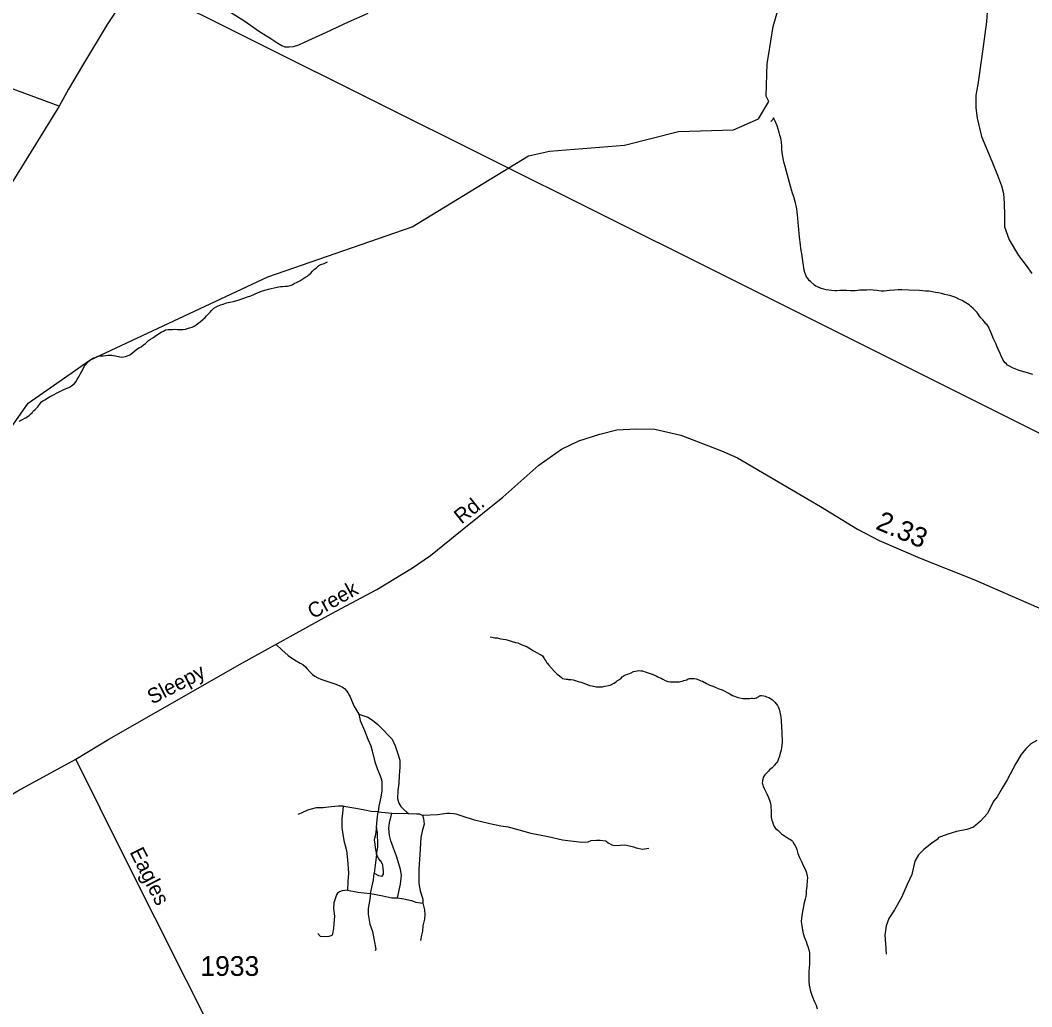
# Model space of a CAD drawing. Extents: x 2206922 to 2357709, y 510027 to 673830.
# Drawn here: x 2298613 to 2305011, y 552773 to 559014 of the extents above; entities that cross this region are included whole.
import ezdxf

# ---------------------------------------------------------------- set-up
doc = ezdxf.new("R2010")
doc.units = 0
for name, color, linetype in [('Exist Hydrographic Creek Single Shore', 7, 'Continuous'), ('Exist Hydrographic Misc Water Feature', 7, 'Continuous'), ('Exist Road Non-System Type 51', 7, 'Continuous'), ('Exist Road Secondary Mileage Hundredths English Label', 7, 'Continuous'), ('Exist Road Secondary Type 51 Attributed', 7, 'Continuous'), ('Exist Road Secondary Type 51 Label', 7, 'Continuous'), ('Exist Road Secondary Type 51 Number Label', 7, 'Continuous'), ('Exist Utilities Electrical Transmission Line', 7, 'Continuous')]:
    doc.layers.add(name, color=color, linetype=linetype)

msp = doc.modelspace()

# ---------------------------------------------------------------- linework, layer by layer
at = {"layer": 'Exist Hydrographic Creek Single Shore'}
for points in [[(2303331.2, 558532.5), (2303337.1, 558739.5), (2303345.1, 558789), (2303376.1, 558974), (2303409.1, 559090.1)], [(2298541, 556416.2), (2298663, 556591.8), (2299052, 556863.4), (2300179.1, 557391.2), (2301091, 557707), (2301828.2, 558156.8), (2301961, 558185.1), (2302435.1, 558223.9), (2302776.1, 558309.9), (2303125.1, 558320.7), (2303283.2, 558389.4), (2303348.2, 558500.4), (2303331.2, 558532.5)]]:
    msp.add_lwpolyline(points, dxfattribs=at)
at = {"layer": 'Exist Hydrographic Misc Water Feature'}
for points in [[(2303376.9, 558396.7), (2303372.8, 558386.8), (2303361.1, 558372.8)], [(2303603.5, 557367.9), (2303595.9, 557377.5), (2303587.3, 557389.8), (2303581.6, 557401.6), (2303575.2, 557417.6), (2303571.3, 557431.5), (2303568.6, 557449.4), (2303566.4, 557461.5), (2303564.5, 557475.6), (2303556.1, 557537.2), (2303553.5, 557555.1), (2303551.4, 557573.2), (2303549.4, 557591), (2303547.3, 557609.1), (2303544.6, 557626.9), (2303542.8, 557641), (2303536, 557713), (2303533.8, 557734.8), (2303531.5, 557764.8), (2303529.5, 557780.9), (2303527.4, 557798.7), (2303525.2, 557820.9), (2303520.7, 557842.7), (2303516.6, 557858.7), (2303512.5, 557872.7), (2303506.3, 557896.3), (2303497.9, 557920.3), (2303491.3, 557940.3), (2303466.7, 558034.1), (2303460.4, 558057.7), (2303452.2, 558087.7), (2303445.6, 558109.8), (2303441.7, 558129.5), (2303437.4, 558151.6), (2303433.3, 558175.4), (2303431, 558197.6), (2303430.4, 558217.5), (2303428.4, 558243.4), (2303423.9, 558267.6), (2303417.9, 558287.6), (2303413.6, 558303.2), (2303407.7, 558325.2), (2303401.1, 558345.2), (2303395.4, 558361.1), (2303389, 558375), (2303376.9, 558396.7)], [(2299814.1, 557167.2), (2299821.7, 557177.4), (2299837.7, 557191.6), (2299859.7, 557205.7), (2299879.8, 557214.1), (2299897.4, 557218.3), (2299917.1, 557226.3), (2299939, 557230.7), (2299961, 557234.7), (2299997, 557245), (2300050.8, 557263.7), (2300071.1, 557270), (2300118.6, 557290.4), (2300146.1, 557302.9), (2300168.5, 557308.9), (2300182.4, 557313.3), (2300200, 557317.5), (2300238, 557326), (2300258.1, 557329.8), (2300271.8, 557330.2), (2300287.8, 557332.2), (2300304, 557332.2), (2300319.8, 557334.7), (2300331.9, 557340.6), (2300346, 557349), (2300363.5, 557356.9), (2300381.3, 557365.2), (2300399.6, 557377.4), (2300413.3, 557385.5), (2300428.9, 557395.7), (2300439.3, 557403.9), (2300451, 557413.9), (2300460.9, 557426.2), (2300474.8, 557438.3), (2300484.4, 557446.2), (2300502.1, 557462.6), (2300514.2, 557468.5), (2300534.3, 557474.8), (2300556, 557485.3)], [(2305017.3, 556773.5), (2304997, 556779.4), (2304985.3, 556782.7), (2304931.4, 556798.5), (2304910.9, 556806.1), (2304901.1, 556810), (2304888.8, 556815.9), (2304874.8, 556823.7), (2304858.6, 556831.4), (2304850.6, 556839.5), (2304842.8, 556845.5), (2304834.4, 556857.3), (2304828.5, 556867.2), (2304816.2, 556895), (2304811.9, 556905), (2304799.4, 556932.8), (2304791.4, 556952.7), (2304785.2, 556964.9), (2304777.2, 556980.7), (2304768.8, 556998.6), (2304761, 557018.4), (2304752.8, 557040.4), (2304746.7, 557054.3), (2304742.4, 557064.2), (2304738.5, 557074.2), (2304730.3, 557086), (2304721.6, 557094.1), (2304711.8, 557105.7), (2304702, 557117.8), (2304689.7, 557131.7), (2304681.7, 557141.5), (2304673.5, 557151.3), (2304665.7, 557165.4), (2304653.2, 557177), (2304641.1, 557191), (2304626.7, 557202.9), (2304614.8, 557212.8), (2304594.7, 557226.8), (2304570.5, 557240.2), (2304550.4, 557250.1), (2304530.5, 557259.9), (2304512.7, 557265.5), (2304494, 557271.5), (2304480.3, 557275.2), (2304462.3, 557279.2), (2304440.3, 557284.9), (2304422.3, 557288.8), (2304402, 557292.3), (2304360.3, 557299.8), (2304338.2, 557299.9), (2304320.2, 557301.4), (2304301.7, 557303.3), (2304233.8, 557306.6), (2304189.9, 557308), (2304166.2, 557307.9), (2304144, 557305.6), (2304110.2, 557303.4), (2304094, 557301), (2304078.2, 557300.9), (2304058.3, 557300.7), (2304032.1, 557304.6), (2304008.1, 557306.1), (2303988, 557308), (2303968.1, 557305.7), (2303951.9, 557305.7), (2303922.1, 557305.3), (2303909.8, 557303.1), (2303894.5, 557303), (2303878.5, 557301), (2303864.3, 557302.7), (2303839.9, 557304.3), (2303814.5, 557304.1), (2303798.3, 557304.1), (2303778.4, 557301.8), (2303766.3, 557301.6), (2303744.6, 557303.3), (2303710.1, 557308.9), (2303696, 557313), (2303680, 557316.6), (2303656.2, 557326.3), (2303646.1, 557332.3), (2303636.1, 557338.3), (2303612.1, 557360.1), (2303603.5, 557367.9)], [(2298606, 556476.8), (2298614, 556480.9), (2298622.2, 556487), (2298625.9, 556488.8), (2298635.5, 556493.1), (2298640, 556496.8), (2298648, 556498.9), (2298659.5, 556507.3), (2298669.9, 556513.4), (2298679.6, 556523.3), (2298687.6, 556529.5), (2298693.3, 556539.5), (2298699.1, 556545.9), (2298707.3, 556551.6), (2298713, 556558), (2298723.3, 556567.8), (2298738.8, 556590.2), (2298746.8, 556600), (2298756.3, 556606.2), (2298768.4, 556612.5), (2298798.3, 556630.7), (2298818.2, 556642.7), (2298850.2, 556659), (2298863.5, 556665.5), (2298879.7, 556673.6), (2298887.7, 556677.7), (2298923.6, 556692.2), (2298931.6, 556696.3), (2298937.3, 556700.3), (2298955.4, 556716.2), (2298963.4, 556726.3), (2298973, 556740.7), (2298982.9, 556758.7), (2298990.8, 556774.5), (2299012.2, 556813), (2299018.1, 556823.1), (2299024.1, 556831.1), (2299030.2, 556839.1), (2299039.9, 556851.1), (2299046, 556857), (2299059.5, 556867.2), (2299075.5, 556877.3), (2299085.8, 556879.4), (2299103.2, 556887.7), (2299125.4, 556890.1), (2299137.3, 556890.3), (2299153.5, 556892.3), (2299169.5, 556894.4), (2299181.3, 556894.6), (2299191.6, 556894.7), (2299203.3, 556893), (2299215.2, 556891.2), (2299243.1, 556885.3), (2299253.5, 556883.4), (2299265.4, 556883.6), (2299279.4, 556885.6), (2299295.4, 556892.1), (2299305.2, 556897.9), (2299323, 556910.2), (2299336.8, 556922.3), (2299350.9, 556932.4), (2299366.5, 556942.6), (2299376.6, 556948.8), (2299392.5, 556961), (2299404.2, 556969), (2299414.5, 556977.1), (2299418.4, 556981), (2299424.1, 556987), (2299436.2, 556995.4), (2299451.8, 557005.6), (2299466, 557015.6), (2299481.5, 557025.8), (2299503.5, 557040), (2299519.5, 557046.1), (2299531.4, 557054.4), (2299549.2, 557056.6), (2299561.1, 557056.8), (2299575.2, 557056.7), (2299591.2, 557058.8), (2299607, 557057.2), (2299625.5, 557057.3), (2299643.3, 557057.5), (2299657.3, 557059.8), (2299671.2, 557063.8), (2299683.3, 557068), (2299699.3, 557072.1), (2299713, 557078.2), (2299724.7, 557086.6), (2299751, 557106.5), (2299768.6, 557120.9), (2299782.6, 557133), (2299790.1, 557143.2), (2299802, 557155.2), (2299814.1, 557167.2)], [(2301585.2, 555113.4), (2301615.3, 555107.7), (2301629, 555106), (2301637, 555104), (2301651.4, 555100.2), (2301667.2, 555098.2), (2301685.2, 555096.7), (2301705.1, 555090.9), (2301725.4, 555083), (2301745.3, 555077.1), (2301761.1, 555075.5), (2301777.3, 555067.4), (2301791.7, 555061.6), (2301805.6, 555055.9), (2301819.3, 555050.2), (2301839.6, 555038.2), (2301859.7, 555024.6), (2301882.1, 555012.7), (2301898.1, 555004.6), (2301910.2, 554997.1), (2301916.1, 554993), (2301919.8, 554987.2), (2301926.4, 554977.3), (2301928.2, 554971.3), (2301936.2, 554963.2), (2301944.6, 554949.4), (2301948.3, 554943.6), (2301956.9, 554933.4), (2301973.1, 554915.9), (2301993.2, 554893.8), (2302009.2, 554878), (2302023.4, 554866.2), (2302035.9, 554856.6), (2302043.9, 554850.5), (2302053.3, 554846.6), (2302065.8, 554844.8), (2302075.7, 554844.9), (2302079.5, 554842.7), (2302089.8, 554843.2), (2302097.8, 554843.2), (2302109.9, 554841.4), (2302123.6, 554837.3), (2302135.7, 554833.4), (2302147.8, 554829.6), (2302161.6, 554825.9), (2302171.6, 554821.9), (2302187.6, 554815.9), (2302214.1, 554806.2), (2302230.1, 554802.6), (2302248.1, 554798.7), (2302256.3, 554797), (2302262.3, 554797), (2302266.1, 554796.8), (2302272.1, 554797.1), (2302282.3, 554797.2), (2302295.9, 554797.2), (2302309.8, 554801.5), (2302323.8, 554803.5), (2302333.8, 554805.6), (2302344.1, 554807.7), (2302351.9, 554811.8), (2302359.9, 554815.9), (2302369.9, 554820.1), (2302377.7, 554826.2), (2302383.8, 554830.1), (2302391.6, 554836.3), (2302403.1, 554844.3), (2302413.4, 554852.4), (2302421.2, 554860.6), (2302433.1, 554868.5), (2302441.1, 554872.6), (2302455.4, 554876.9), (2302477.1, 554885), (2302492.9, 554893.2), (2302504.8, 554895.4), (2302514.9, 554897.6), (2302522.9, 554899.6), (2302538.7, 554897.6), (2302548.9, 554897.7), (2302559, 554893.8), (2302610.8, 554876.6), (2302635.2, 554866.9), (2302646.9, 554861.1), (2302655.1, 554857), (2302667.4, 554851.1), (2302677.1, 554845.2), (2302693.3, 554837.5), (2302709.3, 554829.8), (2302723.4, 554827.7), (2302735.3, 554827.9), (2302745.1, 554828), (2302753.4, 554828), (2302763.4, 554828.1), (2302773.2, 554828.3), (2302781.4, 554828.3), (2302789.4, 554830.7), (2302797.4, 554832.7), (2302805.4, 554834.8), (2302811.2, 554836.7), (2302829.4, 554840.9)], [(2302829.4, 554840.9), (2302838.9, 554847.2), (2302846.9, 554849.3), (2302861.4, 554849.5), (2302874.9, 554849.5), (2302889.1, 554847.7), (2302905.1, 554841.7), (2302917.4, 554835.8), (2302929.5, 554831.9), (2302953.1, 554818.2), (2302969.7, 554810.4), (2302975.6, 554808.3), (2302987.9, 554802.5), (2303003.9, 554796.8), (2303031.8, 554785.3), (2303047.8, 554779.2), (2303062.2, 554773.4), (2303070, 554769.4), (2303083.9, 554761.6), (2303094.1, 554756.1), (2303107.9, 554747.9), (2303118.1, 554742.3), (2303130.2, 554738.1), (2303142.3, 554734.2), (2303154.4, 554730.3), (2303172.5, 554724.8), (2303184.6, 554722.6), (2303188.5, 554722.8), (2303198.1, 554722.9), (2303210.6, 554723.1), (2303226.2, 554723.1), (2303236.5, 554725.3), (2303244, 554725.4), (2303254.3, 554723.4), (2303262.5, 554725.8), (2303269.9, 554727.6), (2303276.2, 554731.9), (2303282, 554733.8), (2303288.1, 554739.8), (2303292.4, 554740), (2303298.2, 554742), (2303302.1, 554742.2), (2303316.2, 554740.1), (2303324, 554738.5), (2303334.1, 554734.5), (2303348.4, 554728.7), (2303358, 554722.8), (2303370.4, 554714.9), (2303378.1, 554708.8), (2303386.3, 554701.1), (2303402.5, 554679.2), (2303406.9, 554671.3), (2303412.6, 554655.4), (2303421.6, 554617.5), (2303423.5, 554605.5), (2303425.7, 554583.7), (2303430.6, 554505.5), (2303432.9, 554447.6), (2303431.3, 554427.5), (2303425.5, 554395.5), (2303420, 554377.7), (2303416.3, 554357.6), (2303408.5, 554341.3), (2303402.3, 554325.2), (2303396.8, 554317.1), (2303392.7, 554311.2), (2303384.7, 554301.1), (2303380.6, 554297.3), (2303376.9, 554292.9), (2303368.9, 554285.3), (2303353.3, 554271), (2303345.1, 554262.9), (2303333.4, 554250.9), (2303329.3, 554246.6), (2303323.2, 554240.6), (2303319.1, 554234.4), (2303313.3, 554222.6), (2303309.7, 554210.6), (2303307.8, 554204.4), (2303307.6, 554198.4), (2303306, 554190.5), (2303308.4, 554184.5), (2303310.1, 554176.5), (2303312.1, 554168.5), (2303318.7, 554154.5), (2303324.4, 554140.7), (2303334.7, 554120.9), (2303346.8, 554096.8), (2303355.2, 554073.2), (2303359.3, 554059.2), (2303361.1, 554047.1), (2303361.5, 554039), (2303361.5, 554031.3), (2303361.9, 554019), (2303362.2, 554007.3), (2303361.9, 553983.4), (2303361.9, 553973.2), (2303364.6, 553963.1), (2303366.3, 553953.1), (2303370.6, 553943.1)], [(2303370.6, 553943.1), (2303374.7, 553929.1), (2303381, 553913.2), (2303390.9, 553901.6), (2303405, 553889.7), (2303417.1, 553877.8), (2303427.4, 553867.7), (2303435.4, 553862), (2303441.5, 553857.9), (2303453.8, 553850.3), (2303465.7, 553842.4), (2303477.6, 553834.6), (2303485.8, 553830.5), (2303493.8, 553824.9), (2303497.7, 553820.6), (2303499.9, 553816.6), (2303507.9, 553802.8), (2303512, 553794.9), (2303520, 553781.1), (2303524.3, 553769.1), (2303532.3, 553743.2), (2303543, 553717.3), (2303557.2, 553687.6), (2303563.5, 553671.6), (2303579.7, 553639.5), (2303585.9, 553619.6), (2303590.2, 553601.9), (2303592.4, 553587.8), (2303590.2, 553571.9), (2303588.7, 553538), (2303587.1, 553520.1), (2303585, 553505.8), (2303583.4, 553487.8), (2303581.8, 553469.8), (2303577.7, 553453.7), (2303571.9, 553431.5), (2303569.9, 553419.6), (2303558.6, 553363.8), (2303556.9, 553349.4), (2303555.3, 553331.4), (2303553.1, 553315.5), (2303555.1, 553297.8), (2303557.4, 553285.7), (2303559.8, 553271.5), (2303562.1, 553259.8), (2303563.9, 553245.7), (2303568, 553229.7), (2303572.1, 553215.7), (2303578.3, 553201.8), (2303584.6, 553185.9), (2303588.7, 553171.9), (2303596.9, 553148.3), (2303603.1, 553126.3), (2303605.5, 553112.2), (2303605.5, 553094.3), (2303605.5, 553082.2)], [(2303605.5, 553082.2), (2303606, 553074.4), (2303606, 553064.2), (2303606.2, 553050.4), (2303606.4, 553038.2), (2303604.3, 553026.3), (2303602.7, 553016.1), (2303600.8, 553002.1), (2303600.8, 552984.3), (2303600.6, 552968.1), (2303600.6, 552958.4), (2303601.4, 552932.3), (2303603.7, 552910.5), (2303607.6, 552890.4), (2303609.9, 552878.3), (2303616.4, 552858.3), (2303622.4, 552840.4), (2303626.3, 552828.8), (2303628.3, 552822.5), (2303632.4, 552814.5), (2303636.7, 552804.5), (2303642.9, 552792.7), (2303647.2, 552782.7), (2303653.3, 552761.1)]]:
    msp.add_lwpolyline(points, dxfattribs=at)
at = {"layer": 'Exist Road Non-System Type 51'}
for p, q in [((2300963.2, 553998.6), (2301067.7, 553995.9)), ((2300867, 553736.8), (2300851.8, 553618.7))]:
    msp.add_line(p, q, dxfattribs=at)
for points in [[(2304737.6, 559190.7), (2304725.5, 559004.6), (2304697.7, 558800.4), (2304669.9, 558606.2), (2304658.6, 558540.2), (2304657.4, 558460.1), (2304666.1, 558394.2), (2304693.4, 558278.7), (2304758.9, 558121.3), (2304793.9, 558033.9), (2304820.6, 557966.2), (2304833.1, 557918.3), (2304835.9, 557854.4), (2304838.7, 557780.5), (2304839.5, 557706.5), (2304868.4, 557624.8), (2304927.4, 557525.6), (2304976, 557462.1), (2305012.6, 557412.6)], [(2299781, 559167.7), (2300027.7, 559011.9), (2300126.8, 558943.1), (2300197.6, 558898.5), (2300242.1, 558868.2), (2300268.4, 558854), (2300286.6, 558845.9), (2300298.7, 558845.9), (2300314.9, 558845.9), (2300341.2, 558848), (2300375.6, 558858.1), (2300409.9, 558874.3), (2300549.5, 558939), (2300689, 559003.8), (2300814.4, 559058.4)], [(2300231.1, 555064.1), (2300268.2, 555030.4), (2300307, 554994.9), (2300347.5, 554967.9), (2300382.9, 554947.7), (2300399.7, 554937.6), (2300416.6, 554924.1), (2300425, 554913.9), (2300443.6, 554892), (2300462.2, 554875.1), (2300475.6, 554865), (2300495.9, 554854.9), (2300514.4, 554846.4), (2300558.3, 554831.2), (2300602.1, 554816), (2300629.1, 554805.9), (2300651.1, 554794.1), (2300662.9, 554785.7), (2300679.7, 554768.8), (2300700, 554733.4), (2300723.6, 554676), (2300753.9, 554623.7)], [(2300753.9, 554623.7), (2300762.4, 554583.2), (2300791.1, 554520.7), (2300811.3, 554466.7), (2300829.9, 554422.8), (2300843.3, 554375.6), (2300855.2, 554323.3), (2300870.3, 554279.4), (2300888.9, 554233.8), (2300897.3, 554210.2), (2300899, 554191.6), (2300899, 554169.7), (2300899, 554139.3), (2300893.9, 554098.8), (2300882.1, 554041.4), (2300877.1, 554006)], [(2300753.9, 554623.7), (2300786, 554613.5), (2300811.3, 554605.1), (2300841.7, 554586.5), (2300875.4, 554559.5), (2300904.1, 554529.1), (2300947.9, 554481.9), (2300964.8, 554465), (2300985, 554424.5), (2301001.9, 554372.2), (2301013.7, 554333.4), (2301013.7, 554286.1), (2301010.3, 554238.9), (2301007, 554186.6), (2301001.9, 554141), (2301000.2, 554090.4), (2301007, 554061.7), (2301020.4, 554039.7), (2301037.3, 554022.9), (2301057.6, 554004.3), (2301067.7, 553995.9)], [(2305042.6, 554458.1), (2305005.8, 554435.6), (2304973.7, 554405.2), (2304943.3, 554368.3), (2304909.6, 554312.2), (2304856.8, 554209.6), (2304824.7, 554155.1), (2304792.7, 554102.2), (2304771.8, 554074.9), (2304728.6, 553993.2), (2304686.9, 553946.7), (2304643.7, 553909.8), (2304600.4, 553893.8), (2304534.7, 553881), (2304480.2, 553864.9), (2304417.8, 553840.9), (2304419.4, 553836.1), (2304379.3, 553808.8), (2304329.6, 553768.8), (2304294.4, 553735.1), (2304272, 553693.4), (2304252.7, 553610), (2304223.9, 553545.9), (2304187, 553464.2), (2304143.8, 553387.2), (2304106.9, 553331.1), (2304090.9, 553284.6), (2304081.3, 553225.3), (2304086.1, 553172.4), (2304089.3, 553105.1)], [(2300656.1, 554043.1), (2300625.8, 554043.1), (2300578.5, 554038), (2300529.6, 554031.3), (2300484.1, 554031.3), (2300453.7, 554022.9), (2300430.1, 554017.8), (2300389.6, 553997.5), (2300367.7, 553989.1)], [(2300656.1, 554043.1), (2300651.1, 553995.9), (2300647.7, 553963.8), (2300647.7, 553904.7), (2300659.5, 553825.4), (2300676.4, 553761.3), (2300683.1, 553703.1), (2300688.2, 553618.7), (2300684.8, 553564.7), (2300683.1, 553510.7)], [(2300877.1, 554006), (2300833.2, 554009.4), (2300792.7, 554016.1), (2300735.4, 554027.9), (2300673, 554038), (2300656.1, 554043.1)], [(2300865.3, 553907.3), (2300870.3, 553959.6), (2300877.1, 554006)], [(2300877.1, 554006), (2300941.2, 553999.2), (2300963.2, 553998.6)], [(2300998.5, 553461.7), (2301018.8, 553549.5), (2301023.8, 553605.2), (2301017.1, 553640.6), (2301008.6, 553677.7), (2300991.8, 553725), (2300973.2, 553775.6), (2300958, 553822.9), (2300949.6, 553856.6), (2300944.5, 553902.2), (2300947.9, 553935.9), (2300963.2, 553998.6)], [(2301067.7, 553995.9), (2301118.3, 553994.2), (2301136.8, 553994.2), (2301145.3, 553989.1), (2301157.1, 553985.7)], [(2301157.1, 553985.7), (2301163.8, 553961.3), (2301167.2, 553929.2), (2301155.4, 553883.6), (2301147, 553844.8), (2301140.2, 553736.8), (2301135.1, 553644), (2301135.1, 553552.9), (2301141.9, 553507.3), (2301160.4, 553453.3), (2301158.8, 553438.1), (2301158.8, 553428)], [(2301157.1, 553985.7), (2301251.5, 553989.9), (2301310.6, 553998.4), (2301329.1, 553998.4), (2301352.7, 553996.7), (2301367.9, 553993.3), (2301418.5, 553976.4), (2301477.5, 553957.9), (2301583.8, 553932.6), (2301653, 553917.4), (2301700.2, 553910.6), (2301843.6, 553871.8), (2301953.2, 553849.9), (2302042.6, 553829.6), (2302162.4, 553814.4), (2302206.2, 553816.1), (2302224.8, 553824.6), (2302258.5, 553827.9), (2302282.1, 553827.9), (2302317.5, 553822.9), (2302332.7, 553809.4), (2302354.6, 553797.6), (2302371.5, 553794.2), (2302406.9, 553795.9), (2302437.3, 553797.6), (2302467.6, 553790.8), (2302491.3, 553784.1), (2302508.1, 553779), (2302548.6, 553770.6), (2302589.1, 553777.3)], [(2300865.3, 553907.3), (2300858.5, 553851.6), (2300851.8, 553829.6), (2300855.2, 553800.9), (2300858.5, 553779), (2300860.2, 553767.2), (2300867, 553736.8)], [(2300867, 553736.8), (2300875.4, 553782.4), (2300873.7, 553804.3), (2300873.7, 553827.9), (2300872, 553844.8), (2300872, 553875.2), (2300865.3, 553907.3)], [(2300851.8, 553618.7), (2300878.8, 553603.5), (2300902.4, 553600.1), (2300910.8, 553611.9), (2300910.8, 553613.6), (2300910.8, 553622), (2300910.8, 553635.5), (2300909.1, 553645.7), (2300907.4, 553671), (2300893.9, 553694.6), (2300882.1, 553709.8), (2300867, 553736.8)], [(2300828.2, 553488.7), (2300846.7, 553576.5), (2300851.8, 553618.7)], [(2300683.1, 553510.7), (2300649.4, 553505.6), (2300632.5, 553500.5), (2300619, 553492.1), (2300614, 553480.3), (2300595.4, 553429.7), (2300593.7, 553395.9), (2300600.5, 553347), (2300597.1, 553298), (2300593.7, 553269.3), (2300588.7, 553235.6), (2300585.3, 553225.5), (2300576.8, 553222.1), (2300565, 553218.7), (2300548.2, 553215.3), (2300512.8, 553217), (2300495.9, 553237.3)], [(2300683.1, 553510.7), (2300747.2, 553497.2), (2300828.2, 553488.7)], [(2300828.2, 553488.7), (2300821.4, 553440.6), (2300813, 553395.1), (2300813, 553359.6), (2300823.1, 553295.5), (2300840, 553249.9), (2300851.8, 553192.5), (2300861.9, 553138.5), (2300858.5, 553126.7)], [(2300828.2, 553488.7), (2300905.8, 553475.2), (2300963.1, 553461.7), (2300998.5, 553461.7)], [(2300998.5, 553461.7), (2301039, 553455), (2301087.9, 553444.8), (2301114.9, 553434.7), (2301158.8, 553428)], [(2301158.8, 553428), (2301168.9, 553385.8), (2301172.3, 553357.1), (2301168.9, 553328.4), (2301160.2, 553284.7), (2301157.1, 553250.8), (2301152, 553227.1), (2301145.3, 553191.7)]]:
    msp.add_lwpolyline(points, dxfattribs=at)
at = {"layer": 'Exist Road Secondary Type 51 Attributed'}
for points in [[(2299322.2, 559231), (2299162.2, 558987), (2299007, 558727.1), (2298918.3, 558578.1), (2298859.7, 558470.4)], [(2298859.7, 558470.4), (2298505, 558600.3), (2298291.2, 558676.4), (2297727.2, 558892.3), (2297482.7, 558970), (2297362.4, 558994.9), (2297214.4, 559009.5), (2296625.4, 559016.5), (2296290.5, 559040.6), (2295898.2, 559068.9)], [(2298859.7, 558470.4), (2298531.9, 557941.2)], [(2298963.9, 554339.4), (2299173.8, 554466.1), (2299576.7, 554695.5), (2300000.5, 554937.4), (2300580.5, 555258), (2300868.9, 555411.9), (2301094.8, 555549.8), (2301207, 555628.3), (2301407.3, 555790.2), (2301665.2, 555997), (2301892.7, 556199), (2302036.9, 556300), (2302145.9, 556352.9), (2302278.8, 556396.2), (2302386.2, 556421.8), (2302509.6, 556428.2), (2302626.5, 556426.6), (2302791.5, 556389.8), (2303049.7, 556289.9), (2303150.4, 556245.5), (2303246.6, 556189.4), (2303675.1, 555936.8), (2303908.5, 555793.4), (2304045.2, 555722.9), (2304306.3, 555611.9), (2304645.5, 555475.5), (2305122.7, 555267.6)], [(2294010.5, 553045.9), (2295754.4, 552848.8), (2295907.6, 552830.6), (2296060.7, 552816.5), (2296153.3, 552812.5), (2296262.1, 552820.6), (2296290.5, 552825.7), (2296356.8, 552837.7), (2296447.5, 552861.9), (2296532.1, 552896.2), (2296630.8, 552946.5), (2296767.8, 553043.3), (2297096.2, 553292.2), (2297366.1, 553491.8), (2297519.2, 553598.6), (2297750.9, 553708.5), (2297990.7, 553811.3), (2298186.9, 553906.6), (2298392.7, 554018.7), (2298597.9, 554139), (2298963.9, 554339.4)], [(2301828.1, 548577.5), (2301454.8, 549334.1), (2301405, 549435), (2301067.4, 550119), (2300860, 550539), (2300135.4, 551990.8), (2299856.3, 552558.4), (2299271.5, 553719.1), (2298963.9, 554339.4)]]:
    msp.add_lwpolyline(points, dxfattribs=at)
at = {"layer": 'Exist Utilities Electrical Transmission Line'}
msp.add_lwpolyline([(2305471, 556194.3), (2303003.5, 557428.9), (2300855, 558499.2), (2299379.9, 559237), (2299341.4, 559256.6)], dxfattribs=at)

# ---------------------------------------------------------------- texts
at = {"layer": 'Exist Road Secondary Mileage Hundredths English Label'}
msp.add_text('2.33', height=125, rotation=336.96827, dxfattribs=at).set_placement((2304017.8, 555798.2))
at = {"layer": 'Exist Road Secondary Type 51 Label'}
for s, rotation, p in [('Rd.', 38.49001, (2301403.9, 555822.3)), ('Creek', 29.06079, (2300463.6, 555223.8)), ('Sleepy', 27.41366, (2299447.3, 554683.8)), ('Eagles', 296.75725, (2299302.4, 553752.1))]:
    msp.add_text(s, height=95, rotation=rotation, dxfattribs=at).set_placement(p)
at = {"layer": 'Exist Road Secondary Type 51 Number Label'}
msp.add_text('1933', height=125, dxfattribs=at).set_placement((2299752.5, 552968.5))

doc.saveas('drawing.dxf')
